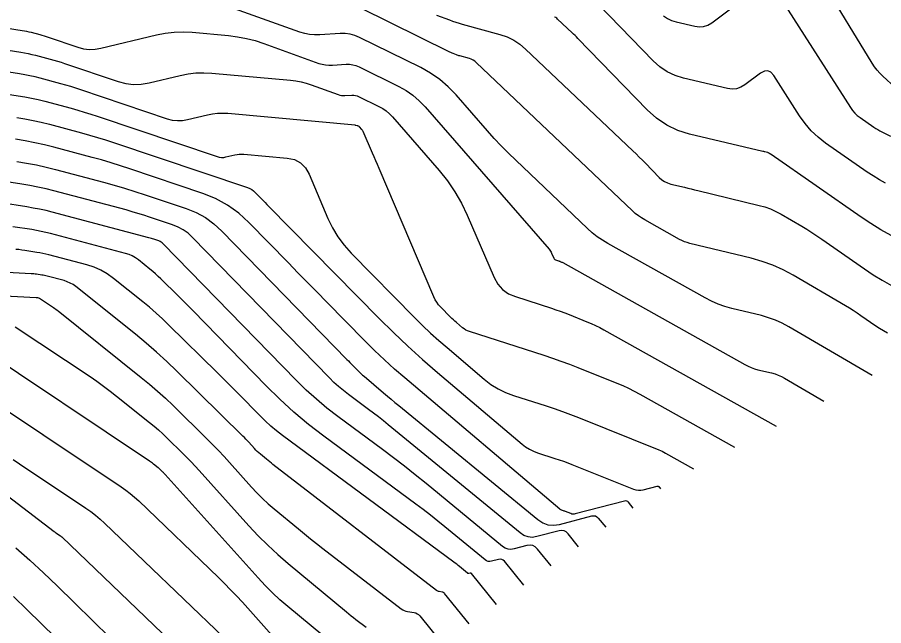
# Model space of a CAD drawing. Extents: x 1354696 to 1366163, y 660729 to 670380.
# Drawn here: x 1360664.7 to 1360773.5, y 664283.6 to 664360 of the extents above; entities that cross this region are included whole.
import ezdxf

# ---------------------------------------------------------------- set-up
doc = ezdxf.new("R2010")
doc.units = 0
doc.layers.add('R_Contours', color=7, linetype='Continuous')

msp = doc.modelspace()

# ---------------------------------------------------------------- linework, layer by layer
at = {"layer": 'R_Contours'}
for points in [[(1360774.98, 664351.22), (1360773.42, 664352.64), (1360773.05, 664353), (1360772.7, 664353.39), (1360772.38, 664353.81), (1360772.09, 664354.25), (1360759.61, 664374.74)], [(1360745.89, 664360.19), (1360746.37, 664359.87), (1360746.9, 664359.62), (1360747.46, 664359.45), (1360749.8, 664358.89), (1360750.38, 664358.81), (1360750.92, 664358.86), (1360751.44, 664359.04), (1360751.94, 664359.34), (1360757.08, 664363.21)], [(1360772.09, 664315.05), (1360761.61, 664321.18), (1360760.79, 664321.62), (1360759.94, 664322), (1360759.07, 664322.31), (1360758.17, 664322.57), (1360754.46, 664323.47), (1360753.58, 664323.71), (1360752.73, 664324.01), (1360751.9, 664324.37), (1360751.1, 664324.79), (1360738.88, 664331.63), (1360738.2, 664332.04), (1360737.56, 664332.48), (1360736.94, 664332.97), (1360736.35, 664333.5), (1360727.32, 664342.07), (1360726.4, 664342.96), (1360725.5, 664343.88), (1360724.63, 664344.82), (1360723.77, 664345.77), (1360719.84, 664350.29), (1360718.86, 664351.31), (1360717.79, 664352.22), (1360716.64, 664353.02), (1360715.41, 664353.71), (1360707.72, 664357.5), (1360707.14, 664357.75), (1360706.54, 664357.91), (1360705.92, 664357.99), (1360705.28, 664357.99), (1360702.71, 664357.82), (1360702.08, 664357.81), (1360701.45, 664357.87), (1360700.83, 664357.99), (1360700.22, 664358.17), (1360687.91, 664362.61)], [(1360760.48, 664362.6), (1360769.35, 664348.69), (1360769.6, 664348.33), (1360769.89, 664348), (1360770.21, 664347.7), (1360770.56, 664347.43), (1360772.27, 664346.24), (1360772.52, 664346.08), (1360772.77, 664345.92), (1360773.04, 664345.77), (1360773.31, 664345.63), (1360774.39, 664345.1)], [(1360774, 664320.36), (1360773.5, 664320.64), (1360773.02, 664320.94), (1360772.54, 664321.25), (1360770.66, 664322.56), (1360770.18, 664322.89), (1360769.71, 664323.2), (1360769.22, 664323.5), (1360768.73, 664323.8), (1360762.15, 664327.64), (1360760.89, 664328.32), (1360759.59, 664328.9), (1360758.26, 664329.38), (1360756.88, 664329.77), (1360749.18, 664331.64), (1360748.85, 664331.73), (1360748.52, 664331.85), (1360748.2, 664331.98), (1360747.89, 664332.14), (1360743.53, 664334.59), (1360743.11, 664334.84), (1360742.72, 664335.11), (1360742.34, 664335.41), (1360741.98, 664335.73), (1360722.36, 664354.36), (1360722.17, 664354.52), (1360721.97, 664354.65), (1360721.75, 664354.76), (1360721.52, 664354.83), (1360720.3, 664355.17), (1360720.2, 664355.2), (1360720.09, 664355.23), (1360719.99, 664355.27), (1360719.88, 664355.31), (1360719.47, 664355.46), (1360719.36, 664355.5), (1360719.26, 664355.55), (1360719.16, 664355.59), (1360719.06, 664355.64), (1360707.78, 664361.22)], [(1360773.76, 664339.2), (1360772.98, 664339.63), (1360772.22, 664340.1), (1360771.47, 664340.6), (1360766.24, 664344.24), (1360765.29, 664344.97), (1360764.43, 664345.78), (1360763.65, 664346.68), (1360762.96, 664347.66), (1360759.72, 664352.73), (1360759.37, 664353.14), (1360758.98, 664353.32), (1360758.55, 664353.28), (1360758.07, 664353.02), (1360756.1, 664351.54), (1360755.6, 664351.23), (1360755.06, 664351.05), (1360754.5, 664351), (1360753.91, 664351.08), (1360748.41, 664352.38), (1360747.33, 664352.72), (1360746.33, 664353.19), (1360745.41, 664353.81), (1360744.57, 664354.56), (1360737.7, 664361.64)], [(1360717.38, 664360.3), (1360718.99, 664359.7), (1360719.39, 664359.55), (1360719.8, 664359.41), (1360720.21, 664359.28), (1360720.62, 664359.16), (1360725.33, 664357.87), (1360726.23, 664357.56), (1360727.07, 664357.16), (1360727.85, 664356.65), (1360728.57, 664356.04), (1360742.04, 664343.25), (1360742.44, 664342.87), (1360742.84, 664342.48), (1360743.23, 664342.09), (1360743.62, 664341.69), (1360745.33, 664339.92), (1360745.65, 664339.63), (1360746, 664339.4), (1360746.39, 664339.22), (1360746.8, 664339.09), (1360748.5, 664338.69), (1360748.93, 664338.59), (1360749.35, 664338.48), (1360749.78, 664338.38), (1360750.2, 664338.28), (1360757.9, 664336.41), (1360758.61, 664336.21), (1360759.31, 664335.96), (1360759.99, 664335.65), (1360760.64, 664335.3), (1360763.23, 664333.79), (1360763.87, 664333.41), (1360764.5, 664333.01), (1360765.13, 664332.6), (1360765.75, 664332.18), (1360771.11, 664328.45), (1360772.22, 664327.71), (1360773.35, 664327.01), (1360774.52, 664326.36)], [(1360774.47, 664332.62), (1360773.18, 664333.35), (1360771.91, 664334.12), (1360770.68, 664334.95), (1360759.39, 664342.81), (1360759.35, 664342.83), (1360759.32, 664342.85), (1360759.28, 664342.88), (1360759.25, 664342.9), (1360759.1, 664342.98), (1360759.07, 664343), (1360759.03, 664343.02), (1360758.99, 664343.03), (1360758.95, 664343.04), (1360758.61, 664343.13), (1360758.54, 664343.14), (1360758.47, 664343.16), (1360758.4, 664343.18), (1360758.33, 664343.19), (1360749.16, 664345.37), (1360747.67, 664345.83), (1360746.28, 664346.49), (1360745, 664347.34), (1360743.84, 664348.39), (1360735.13, 664357.36), (1360734.95, 664357.55), (1360734.77, 664357.73), (1360734.58, 664357.91), (1360734.4, 664358.09), (1360732.59, 664359.8), (1360732.47, 664359.9), (1360732.34, 664359.98), (1360732.21, 664360.05)], [(1360660.57, 664359.12), (1360665.36, 664358.37), (1360665.64, 664358.32), (1360665.92, 664358.27), (1360666.19, 664358.21), (1360666.47, 664358.14), (1360667.56, 664357.85), (1360667.83, 664357.78), (1360668.1, 664357.7), (1360668.37, 664357.61), (1360668.64, 664357.53), (1360672.36, 664356.27), (1360673.07, 664356.08), (1360673.79, 664356), (1360674.51, 664356.02), (1360675.24, 664356.14), (1360682.21, 664357.81), (1360683.32, 664358.04), (1360684.45, 664358.16), (1360685.58, 664358.2), (1360686.71, 664358.14), (1360691.27, 664357.72), (1360692.41, 664357.58), (1360693.52, 664357.37), (1360694.62, 664357.09), (1360695.71, 664356.74), (1360702.62, 664354.24), (1360703.03, 664354.12), (1360703.45, 664354.04), (1360703.87, 664354), (1360704.3, 664354.01), (1360706.02, 664354.12), (1360706.45, 664354.12), (1360706.86, 664354.07), (1360707.27, 664353.96), (1360707.66, 664353.79), (1360712.63, 664351.34), (1360713.55, 664350.82), (1360714.42, 664350.23), (1360715.21, 664349.55), (1360715.95, 664348.78), (1360731.51, 664330.91), (1360731.61, 664330.79), (1360731.69, 664330.68), (1360731.76, 664330.55), (1360731.82, 664330.42), (1360732.1, 664329.77), (1360732.14, 664329.7), (1360732.19, 664329.64), (1360732.25, 664329.6), (1360732.33, 664329.57), (1360732.71, 664329.45), (1360732.75, 664329.43), (1360732.8, 664329.41), (1360732.85, 664329.4), (1360732.9, 664329.38), (1360733.08, 664329.3), (1360733.13, 664329.28), (1360733.17, 664329.26), (1360733.22, 664329.24), (1360733.26, 664329.22), (1360756.1, 664316.42), (1360756.49, 664316.22), (1360756.9, 664316.05), (1360757.31, 664315.9), (1360757.73, 664315.78), (1360759.45, 664315.37), (1360759.88, 664315.25), (1360760.29, 664315.1), (1360760.69, 664314.92), (1360761.07, 664314.71), (1360766.01, 664311.83)], [(1360657.15, 664356.89), (1360665.19, 664355.64), (1360665.66, 664355.56), (1360666.12, 664355.47), (1360666.58, 664355.37), (1360667.04, 664355.25), (1360668.87, 664354.77), (1360669.33, 664354.64), (1360669.78, 664354.51), (1360670.24, 664354.37), (1360670.69, 664354.22), (1360677.4, 664351.96), (1360678.36, 664351.7), (1360679.33, 664351.59), (1360680.3, 664351.62), (1360681.28, 664351.78), (1360685.2, 664352.73), (1360686.18, 664352.92), (1360687.17, 664353.03), (1360688.17, 664353.06), (1360689.17, 664353.01), (1360699.05, 664352.11), (1360699.71, 664352.03), (1360700.37, 664351.9), (1360701.01, 664351.74), (1360701.65, 664351.53), (1360705.02, 664350.31), (1360705.23, 664350.25), (1360705.44, 664350.21), (1360705.66, 664350.19), (1360705.88, 664350.19), (1360706.76, 664350.25), (1360706.98, 664350.25), (1360707.19, 664350.22), (1360707.4, 664350.17), (1360707.6, 664350.08), (1360710.14, 664348.83), (1360710.62, 664348.56), (1360711.06, 664348.26), (1360711.47, 664347.91), (1360711.84, 664347.52), (1360717.71, 664340.78), (1360718.75, 664339.49), (1360719.69, 664338.12), (1360720.51, 664336.69), (1360721.23, 664335.19), (1360724.61, 664327.37), (1360725.08, 664326.53), (1360725.67, 664325.85), (1360726.41, 664325.32), (1360727.28, 664324.95), (1360731.8, 664323.5), (1360732.36, 664323.31), (1360732.92, 664323.12), (1360733.48, 664322.91), (1360734.04, 664322.69), (1360736.25, 664321.81), (1360736.8, 664321.57), (1360737.34, 664321.33), (1360737.88, 664321.06), (1360738.4, 664320.78), (1360760.02, 664308.67)], [(1360754.84, 664306.01), (1360742.94, 664312.68), (1360742.24, 664313.05), (1360741.52, 664313.41), (1360740.8, 664313.74), (1360740.07, 664314.05), (1360735.18, 664316.01), (1360734.12, 664316.42), (1360733.05, 664316.82), (1360731.97, 664317.2), (1360730.89, 664317.56), (1360721.51, 664320.56), (1360721.28, 664320.65), (1360721.06, 664320.76), (1360720.85, 664320.89), (1360720.65, 664321.04), (1360719.88, 664321.69), (1360719.69, 664321.86), (1360719.5, 664322.02), (1360719.32, 664322.2), (1360719.14, 664322.37), (1360717.88, 664323.66), (1360717.62, 664323.94), (1360717.4, 664324.25), (1360717.2, 664324.57), (1360717.04, 664324.91), (1360710.16, 664341.06), (1360709.96, 664341.54), (1360709.75, 664342.02), (1360709.55, 664342.49), (1360709.34, 664342.97), (1360708.16, 664345.69), (1360708.13, 664345.76), (1360708.09, 664345.83), (1360708.05, 664345.89), (1360708, 664345.95), (1360707.73, 664346.26), (1360707.72, 664346.27), (1360707.7, 664346.29), (1360707.68, 664346.3), (1360707.66, 664346.31), (1360707.54, 664346.37), (1360707.53, 664346.38), (1360707.52, 664346.38), (1360707.51, 664346.38), (1360707.5, 664346.38), (1360707.46, 664346.38), (1360707.45, 664346.38), (1360707.44, 664346.38), (1360707.43, 664346.38), (1360707.42, 664346.38), (1360707.27, 664346.44), (1360707.24, 664346.45), (1360707.21, 664346.45), (1360707.18, 664346.46), (1360707.15, 664346.46), (1360691.18, 664347.93), (1360690.54, 664347.96), (1360689.9, 664347.94), (1360689.26, 664347.87), (1360688.63, 664347.74), (1360686.11, 664347.14), (1360685.48, 664347.03), (1360684.86, 664347.01), (1360684.24, 664347.08), (1360683.62, 664347.25), (1360672.73, 664350.92), (1360672.1, 664351.12), (1360671.47, 664351.32), (1360670.83, 664351.51), (1360670.19, 664351.68), (1360667.62, 664352.36), (1360666.97, 664352.53), (1360666.32, 664352.67), (1360665.67, 664352.8), (1360665.02, 664352.91), (1360653.73, 664354.67)], [(1360651.92, 664352.19), (1360664.84, 664350.18), (1360665.69, 664350.04), (1360666.53, 664349.87), (1360667.36, 664349.69), (1360668.19, 664349.48), (1360671.5, 664348.6), (1360672.33, 664348.37), (1360673.15, 664348.13), (1360673.97, 664347.88), (1360674.78, 664347.61), (1360689.84, 664342.54), (1360690.11, 664342.47), (1360690.39, 664342.43), (1360690.66, 664342.44), (1360690.94, 664342.49), (1360692.06, 664342.76), (1360692.34, 664342.81), (1360692.62, 664342.84), (1360692.91, 664342.85), (1360693.19, 664342.84), (1360698.61, 664342.34), (1360699.53, 664342.15), (1360700.3, 664341.74), (1360700.92, 664341.13), (1360701.39, 664340.32), (1360703.74, 664334.78), (1360704.32, 664333.58), (1360705, 664332.46), (1360705.78, 664331.4), (1360706.67, 664330.41), (1360714.66, 664322.29), (1360715.64, 664321.32), (1360716.64, 664320.38), (1360717.66, 664319.45), (1360718.7, 664318.55), (1360723.37, 664314.59), (1360724.22, 664313.94), (1360725.11, 664313.39), (1360726.06, 664312.92), (1360727.06, 664312.55), (1360731.15, 664311.24), (1360732.17, 664310.9), (1360733.18, 664310.55), (1360734.19, 664310.17), (1360735.19, 664309.78), (1360745.3, 664305.73), (1360745.51, 664305.64), (1360745.73, 664305.54), (1360745.94, 664305.43), (1360746.14, 664305.32), (1360749.66, 664303.35)], [(1360664.67, 664347.45), (1360665.7, 664347.27), (1360666.73, 664347.07), (1360667.75, 664346.85), (1360668.77, 664346.59), (1360672.82, 664345.52), (1360673.83, 664345.24), (1360674.83, 664344.95), (1360675.83, 664344.64), (1360676.83, 664344.31), (1360693.65, 664338.64), (1360693.93, 664338.53), (1360694.18, 664338.39), (1360694.41, 664338.22), (1360694.63, 664338.02), (1360695.46, 664337.17), (1360695.66, 664336.96), (1360695.87, 664336.75), (1360696.08, 664336.54), (1360696.29, 664336.33), (1360710.18, 664322.21), (1360711.96, 664320.45), (1360713.77, 664318.73), (1360715.63, 664317.05), (1360717.52, 664315.41), (1360728.12, 664306.43), (1360728.57, 664306.08), (1360729.04, 664305.79), (1360729.54, 664305.54), (1360730.07, 664305.35), (1360732.24, 664304.65), (1360732.78, 664304.47), (1360733.32, 664304.28), (1360733.85, 664304.09), (1360734.38, 664303.88), (1360742.12, 664300.77), (1360742.42, 664300.68), (1360742.72, 664300.64), (1360743.03, 664300.64), (1360743.34, 664300.7), (1360745.1, 664301.16), (1360745.15, 664301.16), (1360745.2, 664301.15), (1360745.24, 664301.13), (1360745.28, 664301.1), (1360745.49, 664300.83)], [(1360742.06, 664298.41), (1360741.48, 664299.13), (1360741.38, 664299.23), (1360741.26, 664299.29), (1360741.13, 664299.31), (1360740.99, 664299.29), (1360734.79, 664297.67), (1360734.65, 664297.65), (1360734.52, 664297.65), (1360734.38, 664297.66), (1360734.25, 664297.71), (1360733.57, 664297.98), (1360733.51, 664298), (1360733.45, 664298.02), (1360733.39, 664298.04), (1360733.33, 664298.06), (1360733.09, 664298.14), (1360733.03, 664298.17), (1360732.97, 664298.19), (1360732.92, 664298.23), (1360732.87, 664298.27), (1360713.41, 664314.74), (1360712.12, 664315.86), (1360710.85, 664317.01), (1360709.61, 664318.19), (1360708.39, 664319.4), (1360703.58, 664324.28), (1360702.38, 664325.5), (1360701.18, 664326.73), (1360699.98, 664327.95), (1360698.79, 664329.18), (1360693.82, 664334.28), (1360692.54, 664335.45), (1360691.15, 664336.44), (1360689.65, 664337.27), (1360688.04, 664337.92), (1360678.88, 664341.01), (1360677.7, 664341.39), (1360676.52, 664341.76), (1360675.33, 664342.11), (1360674.13, 664342.43), (1360669.34, 664343.7), (1360668.14, 664344), (1360666.93, 664344.27), (1360665.72, 664344.51), (1360664.5, 664344.72)], [(1360664.69, 664341.93), (1360665.91, 664341.72), (1360667.14, 664341.48), (1360668.35, 664341.21), (1360669.56, 664340.91), (1360675.58, 664339.31), (1360676.89, 664338.95), (1360678.2, 664338.57), (1360679.5, 664338.17), (1360680.79, 664337.75), (1360685.95, 664336.01), (1360687.19, 664335.51), (1360688.36, 664334.87), (1360689.43, 664334.1), (1360690.42, 664333.19), (1360706.14, 664317.06), (1360706.31, 664316.88), (1360706.49, 664316.7), (1360706.66, 664316.52), (1360706.84, 664316.34), (1360707.54, 664315.63), (1360707.72, 664315.45), (1360707.9, 664315.28), (1360708.09, 664315.11), (1360708.28, 664314.95), (1360710.73, 664312.87), (1360711.21, 664312.47), (1360711.68, 664312.07), (1360712.16, 664311.67), (1360712.64, 664311.28), (1360730.08, 664296.96), (1360730.71, 664296.55), (1360731.37, 664296.31), (1360732.08, 664296.25), (1360732.82, 664296.36), (1360736.89, 664297.42), (1360737.12, 664297.45), (1360737.33, 664297.42), (1360737.52, 664297.32), (1360737.69, 664297.16), (1360738.63, 664295.99)], [(1360735.2, 664293.56), (1360733.89, 664295.19), (1360733.66, 664295.41), (1360733.39, 664295.55), (1360733.1, 664295.59), (1360732.78, 664295.55), (1360729.97, 664294.82), (1360729.4, 664294.73), (1360728.87, 664294.78), (1360728.36, 664294.96), (1360727.88, 664295.28), (1360711.32, 664308.87), (1360710.71, 664309.36), (1360710.09, 664309.85), (1360709.47, 664310.33), (1360708.84, 664310.8), (1360706.31, 664312.68), (1360705.68, 664313.15), (1360705.08, 664313.66), (1360704.5, 664314.19), (1360703.94, 664314.74), (1360686.75, 664332.39), (1360686.19, 664332.9), (1360685.59, 664333.33), (1360684.93, 664333.69), (1360684.23, 664333.97), (1360681.34, 664334.95), (1360680.62, 664335.18), (1360679.89, 664335.41), (1360679.16, 664335.62), (1360678.42, 664335.83), (1360669.35, 664338.23), (1360668.35, 664338.48), (1360667.34, 664338.71), (1360666.33, 664338.9), (1360665.32, 664339.08), (1360660.97, 664339.75)], [(1360731.77, 664291.14), (1360730.06, 664293.26), (1360729.78, 664293.53), (1360729.46, 664293.69), (1360729.12, 664293.75), (1360728.73, 664293.7), (1360727.12, 664293.28), (1360726.73, 664293.22), (1360726.36, 664293.25), (1360726.01, 664293.38), (1360725.68, 664293.6), (1360716.06, 664301.49), (1360714.71, 664302.58), (1360713.35, 664303.66), (1360711.97, 664304.72), (1360710.58, 664305.76), (1360704.99, 664309.89), (1360703.62, 664310.95), (1360702.29, 664312.06), (1360701.01, 664313.23), (1360699.77, 664314.45), (1360683.07, 664331.59), (1360682.95, 664331.7), (1360682.82, 664331.8), (1360682.67, 664331.87), (1360682.52, 664331.94), (1360681.9, 664332.15), (1360681.74, 664332.2), (1360681.58, 664332.25), (1360681.42, 664332.29), (1360681.26, 664332.34), (1360669.14, 664335.55), (1360668.35, 664335.75), (1360667.55, 664335.93), (1360666.75, 664336.08), (1360665.95, 664336.22), (1360662.72, 664336.72)], [(1360728.34, 664288.72), (1360725.91, 664291.73), (1360725.75, 664291.88), (1360725.58, 664291.97), (1360725.38, 664292), (1360725.17, 664291.97), (1360724.28, 664291.74), (1360724.06, 664291.71), (1360723.85, 664291.72), (1360723.66, 664291.79), (1360723.48, 664291.92), (1360718.44, 664296.05), (1360717.54, 664296.78), (1360716.62, 664297.5), (1360715.7, 664298.21), (1360714.77, 664298.9), (1360703.23, 664307.44), (1360701.32, 664308.91), (1360699.48, 664310.45), (1360697.7, 664312.07), (1360695.98, 664313.76), (1360686.81, 664323.18), (1360686.35, 664323.65), (1360685.88, 664324.12), (1360685.41, 664324.59), (1360684.94, 664325.05), (1360682.77, 664327.18), (1360682.44, 664327.5), (1360682.1, 664327.81), (1360681.75, 664328.12), (1360681.39, 664328.41), (1360679.95, 664329.56), (1360679.58, 664329.83), (1360679.18, 664330.06), (1360678.77, 664330.24), (1360678.33, 664330.38), (1360668.93, 664332.87), (1360668.34, 664333.02), (1360667.76, 664333.15), (1360667.17, 664333.27), (1360666.58, 664333.37), (1360664.2, 664333.73)], [(1360724.91, 664286.3), (1360721.76, 664290.2), (1360721.73, 664290.23), (1360721.69, 664290.24), (1360721.65, 664290.25), (1360721.61, 664290.24), (1360721.43, 664290.2), (1360721.39, 664290.19), (1360721.35, 664290.2), (1360721.31, 664290.21), (1360721.27, 664290.23), (1360720.27, 664291.06), (1360720.09, 664291.2), (1360719.91, 664291.35), (1360719.72, 664291.49), (1360719.54, 664291.63), (1360698.04, 664307.52), (1360697.28, 664308.1), (1360696.56, 664308.71), (1360695.85, 664309.34), (1360695.18, 664310.01), (1360692.52, 664312.74), (1360691.86, 664313.42), (1360691.19, 664314.09), (1360690.51, 664314.76), (1360689.84, 664315.43), (1360683.78, 664321.39), (1360682.99, 664322.15), (1360682.17, 664322.89), (1360681.34, 664323.61), (1360680.49, 664324.31), (1360676.81, 664327.25), (1360676.04, 664327.8), (1360675.23, 664328.27), (1360674.38, 664328.64), (1360673.48, 664328.93), (1360668.71, 664330.19), (1360668.34, 664330.29), (1360667.96, 664330.37), (1360667.59, 664330.45), (1360667.21, 664330.51), (1360665.68, 664330.75), (1360665.3, 664330.8), (1360664.92, 664330.85), (1360664.54, 664330.88)], [(1360721.48, 664283.87), (1360718.39, 664287.7), (1360718.32, 664287.77), (1360718.25, 664287.82), (1360718.17, 664287.85), (1360718.09, 664287.87), (1360717.72, 664287.93), (1360717.63, 664287.95), (1360717.55, 664287.99), (1360717.47, 664288.03), (1360717.39, 664288.08), (1360696.84, 664303.89), (1360696.64, 664304.05), (1360696.44, 664304.21), (1360696.24, 664304.37), (1360696.04, 664304.53), (1360695.26, 664305.18), (1360695.07, 664305.34), (1360694.88, 664305.52), (1360694.7, 664305.69), (1360694.53, 664305.88), (1360693.81, 664306.68), (1360693.63, 664306.87), (1360693.45, 664307.07), (1360693.27, 664307.26), (1360693.08, 664307.44), (1360684.79, 664315.6), (1360683.53, 664316.8), (1360682.24, 664317.98), (1360680.93, 664319.11), (1360679.58, 664320.22), (1360672.08, 664326.22), (1360671.74, 664326.46), (1360671.38, 664326.66), (1360671, 664326.83), (1360670.61, 664326.96), (1360668.5, 664327.51), (1360668.34, 664327.56), (1360668.17, 664327.59), (1360668.01, 664327.63), (1360667.84, 664327.65), (1360667.17, 664327.76), (1360667, 664327.78), (1360666.83, 664327.8), (1360666.66, 664327.82), (1360666.49, 664327.83), (1360655.22, 664328.44)], [(1360655.34, 664325.48), (1360667.13, 664324.84), (1360667.27, 664324.83), (1360667.41, 664324.79), (1360667.54, 664324.74), (1360667.67, 664324.67), (1360669.3, 664323.58), (1360669.44, 664323.48), (1360669.59, 664323.37), (1360669.73, 664323.27), (1360669.88, 664323.16), (1360680.31, 664314.82), (1360681.34, 664313.97), (1360682.35, 664313.1), (1360683.34, 664312.2), (1360684.3, 664311.27), (1360688.57, 664307.07), (1360689.29, 664306.35), (1360690, 664305.62), (1360690.7, 664304.88), (1360691.39, 664304.12), (1360694.17, 664301.04), (1360694.84, 664300.32), (1360695.53, 664299.62), (1360696.25, 664298.95), (1360697, 664298.31), (1360700.03, 664295.8), (1360700.79, 664295.18), (1360701.56, 664294.56), (1360702.33, 664293.95), (1360703.11, 664293.34), (1360712.96, 664285.76), (1360713.14, 664285.64), (1360713.33, 664285.55), (1360713.52, 664285.48), (1360713.73, 664285.43), (1360714.58, 664285.29), (1360714.78, 664285.24), (1360714.96, 664285.15), (1360715.13, 664285.04), (1360715.27, 664284.89), (1360718.05, 664281.45)], [(1360664.48, 664321.17), (1360673.88, 664314.91), (1360674.73, 664314.32), (1360675.57, 664313.72), (1360676.4, 664313.1), (1360677.22, 664312.46), (1360681.36, 664309.15), (1360681.92, 664308.69), (1360682.46, 664308.22), (1360683, 664307.74), (1360683.52, 664307.24), (1360685.57, 664305.22), (1360686.08, 664304.72), (1360686.58, 664304.2), (1360687.07, 664303.68), (1360687.56, 664303.14), (1360693.8, 664296.19), (1360694.97, 664294.94), (1360696.18, 664293.73), (1360697.44, 664292.57), (1360698.74, 664291.45), (1360706.08, 664285.37), (1360706.37, 664285.13), (1360706.67, 664284.89), (1360706.97, 664284.66), (1360707.26, 664284.42), (1360708.53, 664283.45)], [(1360704.59, 664281.18), (1360698.7, 664286.06), (1360697.72, 664286.9), (1360696.78, 664287.77), (1360695.86, 664288.68), (1360694.99, 664289.63), (1360683.3, 664302.63), (1360683.23, 664302.71), (1360683.16, 664302.78), (1360683.09, 664302.86), (1360683.02, 664302.93), (1360682.73, 664303.21), (1360682.65, 664303.28), (1360682.58, 664303.35), (1360682.5, 664303.42), (1360682.42, 664303.48), (1360681.85, 664303.94), (1360681.73, 664304.04), (1360681.6, 664304.13), (1360681.48, 664304.22), (1360681.35, 664304.31), (1360659.43, 664318.93)], [(1360658.18, 664314.14), (1360677.78, 664301.07), (1360678.36, 664300.66), (1360678.93, 664300.23), (1360679.47, 664299.78), (1360679.99, 664299.3), (1360690.01, 664289.68), (1360690.78, 664288.93), (1360691.53, 664288.16), (1360692.27, 664287.38), (1360693, 664286.59), (1360696.7, 664282.47)], [(1360649.84, 664310.4), (1360669.37, 664295.45), (1360669.43, 664295.42), (1360669.48, 664295.38), (1360669.53, 664295.34), (1360669.58, 664295.3), (1360670.17, 664294.91), (1360670.22, 664294.88), (1360670.26, 664294.85), (1360670.3, 664294.81), (1360670.34, 664294.78), (1360691.34, 664274.62)], [(1360664.24, 664304.49), (1360665, 664303.97), (1360673.36, 664298.4), (1360673.98, 664297.97), (1360674.57, 664297.51), (1360675.15, 664297.03), (1360675.7, 664296.52), (1360695.61, 664277.41)], [(1360664.54, 664293.42), (1360666.31, 664291.87), (1360668.04, 664290.29), (1360669.74, 664288.66), (1360678.64, 664279.94)], [(1360676.7, 664275.16), (1360666, 664285.64), (1360664.25, 664287.31)]]:
    msp.add_lwpolyline(points, dxfattribs=at)

doc.saveas('drawing.dxf')
